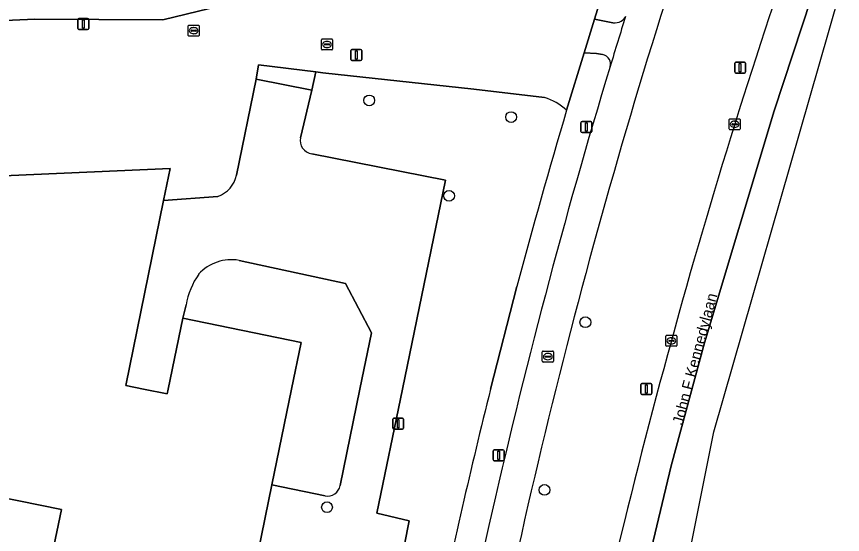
# Model space of a CAD drawing. Extents: x 161241 to 161758, y 384138 to 384885.
# Drawn here: x 161430.2 to 161505.2, y 384236.8 to 384283.8 of the extents above; entities that cross this region are included whole.
import ezdxf

# ---------------------------------------------------------------- set-up
doc = ezdxf.new("R2010")
doc.units = 0
for name, color, linetype in [('IMGEO_Berm_groen', 7, 'Continuous'), ('IMGEO_Boom', 7, 'Continuous'), ('IMGEO_Fietspad_gesloten', 7, 'Continuous'), ('IMGEO_Groenvoorziening', 7, 'Continuous'), ('IMGEO_Kolk', 7, 'Continuous'), ('IMGEO_Lichtmast', 7, 'Continuous'), ('IMGEO_Openbare_ruimte_label', 7, 'Continuous'), ('IMGEO_Pand', 7, 'Continuous'), ('IMGEO_Rijbaan_lokaal_gesloten', 7, 'Continuous'), ('IMGEO_Rijbaan_lokaal_open', 7, 'Continuous'), ('IMGEO_Rioolput', 7, 'Continuous'), ('IMGEO_Voetpad_open', 7, 'Continuous')]:
    doc.layers.add(name, color=color, linetype=linetype)

msp = doc.modelspace()

# ---------------------------------------------------------------- linework, layer by layer
at = {"layer": 'IMGEO_Berm_groen'}
for centre, radius, start, end in [((162039.774, 384110.274), 577.749, 158.754785, 167.348346), ((162042.579, 384103.171), 573.215, 160.615638, 164.705887), ((162060.147, 384097.056), 591.775, 164.583524, 168.642877), ((162191.8, 384074.084), 734.013, 167.191187, 171.331495)]:
    msp.add_arc(centre, radius, start, end, dxfattribs=at)
at = {"layer": 'IMGEO_Boom'}
for centre in [(161462.249, 384276.166), (161475.127, 384274.655), (161469.493, 384267.513), (161481.864, 384256.054), (161478.156, 384240.853), (161458.419, 384239.283)]:
    msp.add_circle(centre, 0.489, dxfattribs=at)
at = {"layer": 'IMGEO_Fietspad_gesloten'}
for centre, radius, start, end in [((162039.774, 384110.274), 577.749, 158.754785, 167.348346), ((162085.069, 384096.396), 628.16, 162.645157, 163.07631), ((162043.469, 384109.252), 584.62, 163.094928, 167.316644), ((162230.462, 384065.754), 776.602, 167.214855, 171.164573), ((162191.8, 384074.084), 734.013, 167.191187, 171.331495)]:
    msp.add_arc(centre, radius, start, end, dxfattribs=at)
at = {"layer": 'IMGEO_Groenvoorziening'}
for points in [[(161480.157, 384275.272), (161481.761, 384280.475), (161482.704, 384283.536), (161485.55, 384292.807)], [(161453.322, 384288.633), (161452.997, 384285.799), (161443.508, 384283.484), (161431.895, 384283.538), (161410.897, 384282.587)], [(161410.452, 384282.119), (161409.789, 384268.472), (161444.19, 384270.006), (161443.595, 384267.101), (161448.521, 384267.466)], [(161450.22, 384269.4), (161451.978, 384278.094), (161452.194, 384279.379), (161457.397, 384278.741), (161458.047, 384278.662), (161471.733, 384277.186), (161478.143, 384276.429)], [(161478.143, 384276.429), (161471.733, 384277.186), (161458.047, 384278.662), (161457.397, 384278.741), (161457.055, 384277.085), (161456.002, 384272.782)], [(161457.031, 384271.325), (161469.159, 384268.947), (161465.264, 384250), (161462.953, 384238.76), (161465.863, 384238.046), (161464.156, 384229.33)], [(161459.6, 384241.243), (161461.408, 384250), (161462.459, 384255.089), (161460.096, 384259.576), (161450.444, 384261.666)], [(161473.257, 384250), (161475.649, 384259.281)], [(161445.632, 384257.63), (161445.345, 384256.428), (161456.081, 384254.229), (161455.21, 384250), (161453.42, 384241.315), (161458.265, 384240.323)]]:
    msp.add_lwpolyline(points, dxfattribs=at)
for centre, radius, start, end in [((161476.684, 384271.558), 5.085, 46.92156, 73.32555), ((161476.684, 384271.558), 5.085, 46.92156, 73.32555), ((162093.062, 384093.858), 639.189, 163.511743, 165.001059), ((161457.21, 384272.543), 1.231, 168.80897, 261.654), ((161447.603, 384269.985), 2.681, 290.01163, 347.39039), ((161449.752, 384257.693), 4.033, 80.12473, 137.60477), ((161452.571, 384256.407), 7.046, 145.36033, 170.00376), ((162044.09, 384107.797), 588.279, 166.011457, 168.161921), ((161458.499, 384241.412), 1.114, 257.89373, 351.25072)]:
    msp.add_arc(centre, radius, start, end, dxfattribs=at)
at = {"layer": 'IMGEO_Kolk'}
for p, q in [((161445.82, 384282.063), (161445.82, 384282.915)), ((161445.895, 384282.989), (161446.747, 384282.989)), ((161446.079, 384282.483), (161446.079, 384282.495)), ((161446.517, 384282.446), (161446.119, 384282.446)), ((161446.122, 384282.532), (161446.52, 384282.532)), ((161446.308, 384282.769), (161446.333, 384282.769)), ((161446.563, 384282.495), (161446.563, 384282.483)), ((161446.821, 384282.915), (161446.821, 384282.063)), ((161446.747, 384281.989), (161445.895, 384281.989)), ((161446.331, 384282.209), (161446.306, 384282.209)), ((161457.92, 384280.81), (161457.92, 384281.662)), ((161457.995, 384281.736), (161458.847, 384281.736)), ((161458.921, 384281.662), (161458.921, 384280.81)), ((161458.179, 384281.23), (161458.179, 384281.242)), ((161458.617, 384281.193), (161458.219, 384281.193)), ((161458.222, 384281.279), (161458.62, 384281.279)), ((161458.431, 384280.956), (161458.406, 384280.956)), ((161458.408, 384281.516), (161458.433, 384281.516)), ((161458.663, 384281.242), (161458.663, 384281.23)), ((161458.847, 384280.736), (161457.995, 384280.736)), ((161494.91, 384273.573), (161494.91, 384274.425)), ((161494.985, 384274.499), (161495.837, 384274.499)), ((161495.398, 384274.279), (161495.423, 384274.279)), ((161495.911, 384274.425), (161495.911, 384273.573)), ((161495.837, 384273.499), (161494.985, 384273.499)), ((161495.169, 384273.993), (161495.169, 384274.005)), ((161495.607, 384273.956), (161495.209, 384273.956)), ((161495.212, 384274.042), (161495.61, 384274.042)), ((161495.421, 384273.719), (161495.396, 384273.719)), ((161495.653, 384274.005), (161495.653, 384273.993)), ((161489.164, 384253.944), (161489.164, 384254.796)), ((161489.239, 384254.87), (161490.091, 384254.87)), ((161489.652, 384254.65), (161489.677, 384254.65)), ((161490.165, 384254.796), (161490.165, 384253.944)), ((161489.423, 384254.364), (161489.423, 384254.376)), ((161489.861, 384254.327), (161489.463, 384254.327)), ((161489.466, 384254.413), (161489.864, 384254.413)), ((161489.675, 384254.09), (161489.65, 384254.09)), ((161489.907, 384254.376), (161489.907, 384254.364)), ((161490.091, 384253.87), (161489.239, 384253.87))]:
    msp.add_line(p, q, dxfattribs=at)
for points in [[(161445.82, 384282.063), (161445.82, 384282.915)], [(161445.895, 384282.989), (161446.747, 384282.989)], [(161446.821, 384282.915), (161446.821, 384282.063)], [(161446.747, 384281.989), (161445.895, 384281.989)], [(161457.92, 384280.81), (161457.92, 384281.662)], [(161457.995, 384281.736), (161458.847, 384281.736)], [(161458.921, 384281.662), (161458.921, 384280.81)], [(161458.847, 384280.736), (161457.995, 384280.736)], [(161494.91, 384273.573), (161494.91, 384274.425)], [(161494.985, 384274.499), (161495.837, 384274.499)], [(161495.911, 384274.425), (161495.911, 384273.573)], [(161495.837, 384273.499), (161494.985, 384273.499)], [(161489.164, 384253.944), (161489.164, 384254.796)], [(161489.239, 384254.87), (161490.091, 384254.87)], [(161490.165, 384254.796), (161490.165, 384253.944)], [(161490.091, 384253.87), (161489.239, 384253.87)]]:
    msp.add_lwpolyline(points, dxfattribs=at)
for centre, radius, start, end in [((161445.897, 384282.913), 0.0765, 91.55205, 178.44795), ((161445.897, 384282.913), 0.0765, 91.55205, 178.44795), ((161446.119, 384282.492), 0.0403, 85.87752, 175.75265), ((161446.116, 384282.482), 0.0366, 178.93798, 274.71019), ((161446.52, 384282.489), 0.043, 264.86636, 352.45326), ((161446.524, 384282.494), 0.0386, 1.73085, 96.63898), ((161446.745, 384282.913), 0.0765, 1.55205, 88.44795), ((161446.745, 384282.913), 0.0765, 1.55205, 88.44795), ((161445.897, 384282.065), 0.0765, 181.55205, 268.44795), ((161445.897, 384282.065), 0.0765, 181.55205, 268.44795), ((161446.745, 384282.065), 0.0765, 271.55205, 358.44795), ((161446.745, 384282.065), 0.0765, 271.55205, 358.44795), ((161457.997, 384281.66), 0.0765, 91.55205, 178.44795), ((161457.997, 384281.66), 0.0765, 91.55205, 178.44795), ((161458.845, 384281.66), 0.0765, 1.55205, 88.44795), ((161458.845, 384281.66), 0.0765, 1.55205, 88.44795), ((161458.219, 384281.239), 0.0403, 85.87752, 175.75265), ((161458.216, 384281.229), 0.0366, 178.93798, 274.71019), ((161458.62, 384281.236), 0.043, 264.86636, 352.45326), ((161458.624, 384281.241), 0.0386, 1.73085, 96.63898), ((161457.997, 384280.812), 0.0765, 181.55205, 268.44795), ((161457.997, 384280.812), 0.0765, 181.55205, 268.44795), ((161458.845, 384280.812), 0.0765, 271.55205, 358.44795), ((161458.845, 384280.812), 0.0765, 271.55205, 358.44795), ((161494.987, 384274.423), 0.0765, 91.55205, 178.44795), ((161494.987, 384274.423), 0.0765, 91.55205, 178.44795), ((161495.835, 384274.423), 0.0765, 1.55205, 88.44795), ((161495.835, 384274.423), 0.0765, 1.55205, 88.44795), ((161494.987, 384273.575), 0.0765, 181.55205, 268.44795), ((161494.987, 384273.575), 0.0765, 181.55205, 268.44795), ((161495.209, 384274.002), 0.0403, 85.87752, 175.75265), ((161495.206, 384273.992), 0.0366, 178.93798, 274.71019), ((161495.61, 384273.999), 0.043, 264.86636, 352.45326), ((161495.614, 384274.004), 0.0386, 1.73085, 96.63898), ((161495.835, 384273.575), 0.0765, 271.55205, 358.44795), ((161495.835, 384273.575), 0.0765, 271.55205, 358.44795), ((161489.241, 384254.794), 0.0765, 91.55205, 178.44795), ((161489.241, 384254.794), 0.0765, 91.55205, 178.44795), ((161490.089, 384254.794), 0.0765, 1.55205, 88.44795), ((161490.089, 384254.794), 0.0765, 1.55205, 88.44795), ((161489.241, 384253.946), 0.0765, 181.55205, 268.44795), ((161489.241, 384253.946), 0.0765, 181.55205, 268.44795), ((161489.463, 384254.373), 0.0403, 85.87752, 175.75265), ((161489.46, 384254.363), 0.0366, 178.93798, 274.71019), ((161489.864, 384254.37), 0.043, 264.86636, 352.45326), ((161489.868, 384254.375), 0.0386, 1.73085, 96.63898), ((161490.089, 384253.946), 0.0765, 271.55205, 358.44795), ((161490.089, 384253.946), 0.0765, 271.55205, 358.44795)]:
    msp.add_arc(centre, radius, start, end, dxfattribs=at)
for centre, major_axis, ratio, start_param, end_param in [((161446.307, 384282.489), (-0.387, 0.002), 0.722429, 4.712389, 7.853982), ((161446.332, 384282.489), (-0.39, 0.002), 0.717154, 1.570796, 4.712389), ((161458.407, 384281.236), (-0.387, 0.002), 0.722429, 4.712389, 7.853982), ((161458.432, 384281.236), (-0.39, 0.002), 0.717154, 1.570796, 4.712389), ((161495.397, 384273.999), (-0.387, 0.002), 0.722429, 4.712389, 7.853982), ((161495.422, 384273.999), (-0.39, 0.002), 0.717154, 1.570796, 4.712389), ((161489.651, 384254.37), (-0.387, 0.002), 0.722429, 4.712389, 7.853982), ((161489.676, 384254.37), (-0.39, 0.002), 0.717154, 1.570796, 4.712389)]:
    msp.add_ellipse(centre, major_axis=major_axis, ratio=ratio, start_param=start_param, end_param=end_param, dxfattribs=at)
at = {"layer": 'IMGEO_Lichtmast'}
for p, q in [((161435.805, 384282.69), (161435.805, 384283.49)), ((161435.805, 384283.49), (161435.805, 384282.69)), ((161435.905, 384283.59), (161436.695, 384283.59)), ((161436.695, 384283.59), (161435.905, 384283.59)), ((161436.795, 384283.49), (161436.795, 384282.69)), ((161436.795, 384282.69), (161436.795, 384283.49)), ((161436.695, 384282.59), (161435.905, 384282.59)), ((161435.905, 384282.59), (161436.695, 384282.59)), ((161460.581, 384279.882), (161460.581, 384280.682)), ((161460.581, 384280.682), (161460.581, 384279.882)), ((161460.681, 384280.782), (161461.471, 384280.782)), ((161461.471, 384280.782), (161460.681, 384280.782)), ((161461.571, 384280.682), (161461.571, 384279.882)), ((161461.571, 384279.882), (161461.571, 384280.682)), ((161461.471, 384279.782), (161460.681, 384279.782)), ((161460.681, 384279.782), (161461.471, 384279.782)), ((161495.412, 384278.742), (161495.412, 384279.542)), ((161495.412, 384279.542), (161495.412, 384278.742)), ((161495.512, 384279.642), (161496.302, 384279.642)), ((161496.302, 384279.642), (161495.512, 384279.642)), ((161496.402, 384279.542), (161496.402, 384278.742)), ((161496.402, 384278.742), (161496.402, 384279.542)), ((161496.302, 384278.642), (161495.512, 384278.642)), ((161495.512, 384278.642), (161496.302, 384278.642)), ((161481.462, 384273.342), (161481.462, 384274.142)), ((161481.462, 384274.142), (161481.462, 384273.342)), ((161481.562, 384274.242), (161482.352, 384274.242)), ((161482.352, 384274.242), (161481.562, 384274.242)), ((161482.452, 384274.142), (161482.452, 384273.342)), ((161482.452, 384273.342), (161482.452, 384274.142)), ((161482.352, 384273.242), (161481.562, 384273.242)), ((161481.562, 384273.242), (161482.352, 384273.242)), ((161486.899, 384249.612), (161486.899, 384250.412)), ((161486.899, 384250.412), (161486.899, 384249.612)), ((161486.999, 384250.512), (161487.789, 384250.512)), ((161487.789, 384250.512), (161486.999, 384250.512)), ((161487.889, 384250.412), (161487.889, 384249.612)), ((161487.889, 384249.612), (161487.889, 384250.412)), ((161487.789, 384249.512), (161486.999, 384249.512)), ((161486.999, 384249.512), (161487.789, 384249.512)), ((161464.381, 384246.46), (161464.381, 384247.26)), ((161464.381, 384247.26), (161464.381, 384246.46)), ((161464.481, 384247.36), (161465.271, 384247.36)), ((161465.271, 384247.36), (161464.481, 384247.36)), ((161465.371, 384247.26), (161465.371, 384246.46)), ((161465.371, 384246.46), (161465.371, 384247.26)), ((161465.271, 384246.36), (161464.481, 384246.36)), ((161464.481, 384246.36), (161465.271, 384246.36)), ((161473.498, 384243.596), (161473.498, 384244.396)), ((161473.498, 384244.396), (161473.498, 384243.596)), ((161473.598, 384244.496), (161474.388, 384244.496)), ((161474.388, 384244.496), (161473.598, 384244.496)), ((161474.488, 384244.396), (161474.488, 384243.596)), ((161474.488, 384243.596), (161474.488, 384244.396)), ((161474.388, 384243.496), (161473.598, 384243.496)), ((161473.598, 384243.496), (161474.388, 384243.496))]:
    msp.add_line(p, q, dxfattribs=at)
for points in [[(161436.225, 384283.465), (161436.375, 384283.465), (161436.375, 384282.715), (161436.225, 384282.715), (161436.225, 384283.465)], [(161461.001, 384280.657), (161461.151, 384280.657), (161461.151, 384279.907), (161461.001, 384279.907), (161461.001, 384280.657)], [(161495.832, 384279.517), (161495.982, 384279.517), (161495.982, 384278.767), (161495.832, 384278.767), (161495.832, 384279.517)], [(161481.882, 384274.117), (161482.032, 384274.117), (161482.032, 384273.367), (161481.882, 384273.367), (161481.882, 384274.117)], [(161487.319, 384250.387), (161487.469, 384250.387), (161487.469, 384249.637), (161487.319, 384249.637), (161487.319, 384250.387)], [(161464.801, 384247.235), (161464.951, 384247.235), (161464.951, 384246.485), (161464.801, 384246.485), (161464.801, 384247.235)], [(161473.918, 384244.371), (161474.068, 384244.371), (161474.068, 384243.621), (161473.918, 384243.621), (161473.918, 384244.371)]]:
    msp.add_lwpolyline(points, dxfattribs=at)
for centre, start, end in [((161435.905, 384283.49), 90, 180), ((161435.905, 384283.49), 90, 180), ((161436.695, 384283.49), 0, 90), ((161436.695, 384283.49), 360, 90), ((161435.905, 384282.69), 180, 270), ((161435.905, 384282.69), 180, 270), ((161436.695, 384282.69), 270, 0), ((161436.695, 384282.69), 270, 0), ((161460.681, 384280.682), 90, 180), ((161460.681, 384280.682), 90, 180), ((161461.471, 384280.682), 0, 90), ((161461.471, 384280.682), 360, 90), ((161460.681, 384279.882), 180, 270), ((161460.681, 384279.882), 180, 270), ((161461.471, 384279.882), 270, 0), ((161461.471, 384279.882), 270, 0), ((161495.512, 384279.542), 90, 180), ((161495.512, 384279.542), 90, 180), ((161496.302, 384279.542), 0, 90), ((161496.302, 384279.542), 360, 90), ((161495.512, 384278.742), 180, 270), ((161495.512, 384278.742), 180, 270), ((161496.302, 384278.742), 270, 0), ((161496.302, 384278.742), 270, 0), ((161481.562, 384274.142), 90, 180), ((161481.562, 384274.142), 90, 180), ((161482.352, 384274.142), 0, 90), ((161482.352, 384274.142), 360, 90), ((161481.562, 384273.342), 180, 270), ((161481.562, 384273.342), 180, 270), ((161482.352, 384273.342), 270, 0), ((161482.352, 384273.342), 270, 0), ((161486.999, 384250.412), 90, 180), ((161486.999, 384250.412), 90, 180), ((161487.789, 384250.412), 0, 90), ((161487.789, 384250.412), 360, 90), ((161486.999, 384249.612), 180, 270), ((161486.999, 384249.612), 180, 270), ((161487.789, 384249.612), 270, 0), ((161487.789, 384249.612), 270, 0), ((161464.481, 384247.26), 90, 180), ((161464.481, 384247.26), 90, 180), ((161465.271, 384247.26), 0, 90), ((161465.271, 384247.26), 360, 90), ((161464.481, 384246.46), 180, 270), ((161464.481, 384246.46), 180, 270), ((161465.271, 384246.46), 270, 0), ((161465.271, 384246.46), 270, 0), ((161473.598, 384244.396), 90, 180), ((161473.598, 384244.396), 90, 180), ((161474.388, 384244.396), 0, 90), ((161474.388, 384244.396), 360, 90), ((161473.598, 384243.596), 180, 270), ((161473.598, 384243.596), 180, 270), ((161474.388, 384243.596), 270, 0), ((161474.388, 384243.596), 270, 0)]:
    msp.add_arc(centre, 0.1, start, end, dxfattribs=at)
at = {"layer": 'IMGEO_Pand'}
for points in [[(161452.162, 384235.232), (161453.42, 384241.315), (161455.21, 384250), (161456.081, 384254.229), (161445.345, 384256.428), (161444.012, 384250), (161443.92, 384249.556), (161441.755, 384250), (161440.16, 384250.327), (161443.595, 384267.101), (161444.19, 384270.006), (161409.789, 384268.472)], [(161413.151, 384243.377), (161434.318, 384239.067), (161425.758, 384198.275)]]:
    msp.add_lwpolyline(points, dxfattribs=at)
msp.add_lwpolyline([(161413.151, 384243.377), (161413.262, 384241.218), (161409.897, 384241.587), (161410.074, 384241.957), (161409.705, 384242.134), (161395.402, 384212.301), (161401.021, 384209.552), (161402.446, 384212.54), (161414.333, 384206.87), (161414.588, 384200.438), (161415.583, 384200.253), (161425.758, 384198.275), (161434.318, 384239.067)], close=True, dxfattribs=at)
at = {"layer": 'IMGEO_Rijbaan_lokaal_gesloten'}
for points in [[(161473.081, 384172.281), (161472.615, 384168.455), (161475.768, 384168.523), (161478.494, 384189.488), (161481.713, 384206.981), (161484.933, 384223.293), (161489.655, 384243.039), (161492.66, 384254.201), (161498.991, 384275.235), (161504.035, 384290.582), (161510.904, 384308.827), (161517.236, 384325.784), (161525.285, 384343.063), (161539.238, 384372.041), (161545.035, 384383.956), (161574.873, 384442.021), (161593.763, 384479.586), (161605.302, 384502.824), (161627.681, 384546.777), (161638.668, 384567.921)], [(161491.168, 384234.329), (161493.529, 384246.112), (161503.106, 384279.48), (161508.674, 384298.877), (161524.879, 384338.234), (161555.665, 384400.142), (161573.4, 384435.807), (161638.079, 384562.801)], [(161593.763, 384479.586), (161574.873, 384442.021), (161545.035, 384383.956), (161539.238, 384372.041), (161525.285, 384343.063), (161517.236, 384325.784), (161510.904, 384308.827), (161504.035, 384290.582), (161498.991, 384275.235), (161492.66, 384254.201), (161489.655, 384243.039), (161484.933, 384223.293), (161481.713, 384206.981), (161478.494, 384189.488), (161475.768, 384168.523), (161479.21, 384168.598), (161479.745, 384173.119)], [(161410.897, 384282.587), (161431.895, 384283.538), (161443.508, 384283.484), (161452.997, 384285.799), (161453.322, 384288.633)]]:
    msp.add_lwpolyline(points, dxfattribs=at)
for centre, radius, start, end in [((162042.579, 384103.171), 573.215, 160.615638, 164.705887), ((162060.147, 384097.056), 591.775, 164.583524, 168.642877)]:
    msp.add_arc(centre, radius, start, end, dxfattribs=at)
at = {"layer": 'IMGEO_Rijbaan_lokaal_open'}
msp.add_lwpolyline([(161452.194, 384279.379), (161451.978, 384278.094), (161457.055, 384277.085), (161457.397, 384278.741)], close=True, dxfattribs=at)
for points in [[(161456.002, 384272.782), (161457.055, 384277.085), (161451.978, 384278.094), (161450.22, 384269.4)], [(161448.035, 384197.539), (161443.202, 384173.582), (161439.412, 384174.382), (161436.521, 384174.985), (161436.086, 384172.902), (161442.601, 384171.491), (161441.305, 384166.747), (161440.318, 384162.357), (161444.823, 384163.456), (161445.81, 384167.846), (161447.397, 384174.537), (161450.553, 384190.18), (161454.769, 384194.574), (161458.012, 384197.955), (161464.156, 384229.33), (161465.863, 384238.046), (161462.953, 384238.76), (161465.264, 384250), (161469.159, 384268.947), (161457.031, 384271.325)], [(161448.521, 384267.466), (161443.595, 384267.101), (161440.16, 384250.327), (161441.755, 384250), (161443.92, 384249.556), (161444.012, 384250), (161445.345, 384256.428), (161445.632, 384257.63)], [(161450.444, 384261.666), (161460.096, 384259.576), (161462.459, 384255.089), (161461.408, 384250), (161459.6, 384241.243)], [(161458.265, 384240.323), (161453.42, 384241.315), (161452.162, 384235.232), (161454.559, 384234.736), (161453.294, 384228.617), (161459.938, 384227.276), (161456.213, 384208.564), (161447.708, 384210.294), (161446.487, 384204.343), (161448.196, 384203.927), (161449.046, 384207.808), (161449.095, 384208.074), (161455.874, 384206.739), (161455.036, 384202.831), (161454.663, 384201.86), (161454.473, 384201.437)]]:
    msp.add_lwpolyline(points, dxfattribs=at)
for centre, radius, start, end in [((161457.21, 384272.543), 1.231, 168.80897, 261.654), ((161447.603, 384269.985), 2.681, 290.01163, 347.39039), ((161449.752, 384257.693), 4.033, 80.12473, 137.60477), ((161452.571, 384256.407), 7.046, 145.36033, 170.00376), ((161458.499, 384241.412), 1.114, 257.89373, 351.25072)]:
    msp.add_arc(centre, radius, start, end, dxfattribs=at)
at = {"layer": 'IMGEO_Rioolput'}
for p, q in [((161477.957, 384252.514), (161477.957, 384253.366)), ((161478.032, 384253.44), (161478.884, 384253.44)), ((161478.445, 384253.22), (161478.47, 384253.22)), ((161478.958, 384253.366), (161478.958, 384252.514)), ((161478.884, 384252.44), (161478.032, 384252.44)), ((161478.216, 384252.934), (161478.216, 384252.946)), ((161478.654, 384252.897), (161478.256, 384252.897)), ((161478.259, 384252.983), (161478.657, 384252.983)), ((161478.468, 384252.66), (161478.443, 384252.66)), ((161478.7, 384252.946), (161478.7, 384252.934))]:
    msp.add_line(p, q, dxfattribs=at)
for points in [[(161477.957, 384252.514), (161477.957, 384253.366)], [(161478.032, 384253.44), (161478.884, 384253.44)], [(161478.958, 384253.366), (161478.958, 384252.514)], [(161478.884, 384252.44), (161478.032, 384252.44)]]:
    msp.add_lwpolyline(points, dxfattribs=at)
for centre, radius, start, end in [((161478.034, 384253.364), 0.0765, 91.55205, 178.44795), ((161478.034, 384253.364), 0.0765, 91.55205, 178.44795), ((161478.882, 384253.364), 0.0765, 1.55205, 88.44795), ((161478.882, 384253.364), 0.0765, 1.55205, 88.44795), ((161478.034, 384252.516), 0.0765, 181.55205, 268.44795), ((161478.034, 384252.516), 0.0765, 181.55205, 268.44795), ((161478.256, 384252.943), 0.0403, 85.87752, 175.75265), ((161478.253, 384252.933), 0.0366, 178.93798, 274.71019), ((161478.657, 384252.94), 0.043, 264.86636, 352.45326), ((161478.661, 384252.945), 0.0386, 1.73085, 96.63898), ((161478.882, 384252.516), 0.0765, 271.55205, 358.44795), ((161478.882, 384252.516), 0.0765, 271.55205, 358.44795)]:
    msp.add_arc(centre, radius, start, end, dxfattribs=at)
for centre, major_axis, ratio, start_param, end_param in [((161478.444, 384252.94), (-0.387, 0.002), 0.722429, 4.712389, 7.853982), ((161478.469, 384252.94), (-0.39, 0.002), 0.717154, 1.570796, 4.712389)]:
    msp.add_ellipse(centre, major_axis=major_axis, ratio=ratio, start_param=start_param, end_param=end_param, dxfattribs=at)
at = {"layer": 'IMGEO_Voetpad_open'}
for points in [[(161485.55, 384292.807), (161482.704, 384283.536), (161484.356, 384283.199)], [(161484.356, 384283.199), (161482.704, 384283.536), (161481.761, 384280.475), (161482.86, 384280.419), (161483.417, 384280.333)], [(161483.417, 384280.333), (161482.86, 384280.419), (161481.761, 384280.475), (161480.157, 384275.272)], [(161475.649, 384259.281), (161473.257, 384250)]]:
    msp.add_lwpolyline(points, dxfattribs=at)
for centre, radius, start, end in [((162085.069, 384096.396), 628.16, 162.645157, 163.07631), ((161484.511, 384284.333), 1.145, 262.20302, 302.05828), ((161484.511, 384284.333), 1.145, 262.20302, 302.05828), ((161484.52, 384284.319), 1.128, 302.06703, 330.82608), ((161484.52, 384284.319), 1.128, 302.06703, 330.82608), ((161483.249, 384279.46), 0.889, 26.89796, 79.09868), ((161483.249, 384279.46), 0.889, 26.89796, 79.09868), ((161483.248, 384279.462), 0.889, 346.33867, 26.75391), ((161483.248, 384279.462), 0.889, 346.33867, 26.75391), ((162043.469, 384109.252), 584.62, 163.094928, 167.316644), ((162093.062, 384093.858), 639.189, 163.511743, 165.001059), ((162044.09, 384107.797), 588.279, 166.011457, 168.161921), ((162230.462, 384065.754), 776.602, 167.214855, 171.164573)]:
    msp.add_arc(centre, radius, start, end, dxfattribs=at)

# ---------------------------------------------------------------- texts
at = {"layer": 'IMGEO_Openbare_ruimte_label'}
msp.add_text('John F Kennedylaan', height=1, rotation=75.17189, dxfattribs=at).set_placement((161490.713, 384246.678))

doc.saveas('drawing.dxf')
